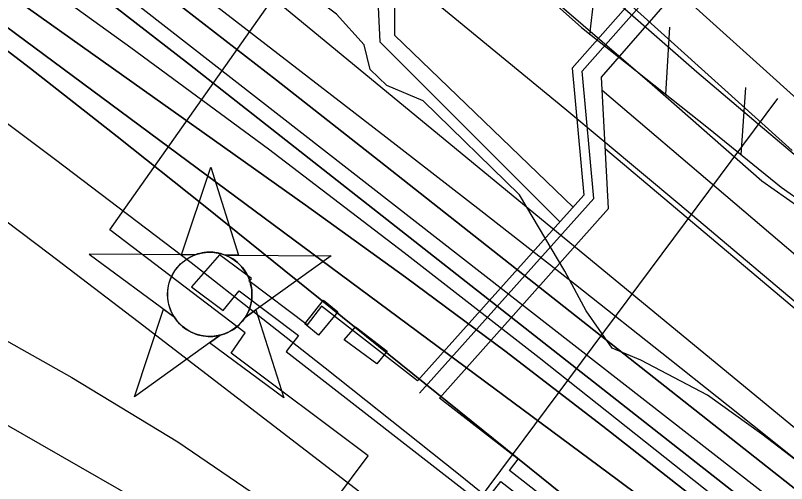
# Model space of a CAD drawing. Extents: x 3568792 to 3606828, y 529143 to 554785.
# Drawn here: x 3574473 to 3575032, y 543404 to 543744 of the extents above; entities that cross this region are included whole.
import ezdxf

# ---------------------------------------------------------------- set-up
doc = ezdxf.new("R2010")
doc.units = 0
for name, color, linetype in [('V-BLDG-OTLN', 7, 'Continuous'), ('V-CHAN-DOCK', 7, 'Continuous'), ('V-CHAN-NAID', 7, 'Continuous'), ('V-FLOD-BASE', 7, 'Continuous'), ('V-LEVE-TOET', 7, 'Continuous'), ('V-RIVR-EDGE', 7, 'Continuous'), ('V-RIVR-RANG', 7, 'Continuous'), ('V-RRAP-FSHR', 7, 'Continuous'), ('V-RRAP-RVMT', 7, 'Continuous'), ('V-SURV-LINE', 7, 'Continuous'), ('V-TOPO-DPTH', 7, 'Continuous'), ('V-TOPO-MAJR', 7, 'Continuous'), ('V-TOPO-MINR', 7, 'Continuous'), ('V-TOPO-WATR', 7, 'Continuous'), ('V-UTIL-LINE', 7, 'Continuous')]:
    doc.layers.add(name, color=color, linetype=linetype)

msp = doc.modelspace()

# ---------------------------------------------------------------- linework, layer by layer
at = {"layer": 'V-BLDG-OTLN'}
for points in [[(3574696.6, 543537.33), (3574706.94, 543528.8), (3574692.96, 543511.86), (3574682.93, 543520.13)], [(3574719.55, 543518.03), (3574742.48, 543500.38), (3574735.17, 543491.29), (3574711.42, 543508.52)]]:
    msp.add_lwpolyline(points, close=True, dxfattribs=at)
at = {"layer": 'V-CHAN-DOCK'}
for points in [[(3575002.32, 543847.71), (3574876.49, 543705.45), (3574885.12, 543613.34), (3574764.56, 543478.8), (3574695.02, 543532.85), (3574684.58, 543519.52)], [(3574684.58, 543519.52), (3574642.39, 543551.39), (3574644.24, 543553.01), (3574621.11, 543570.04), (3574600.79, 543546.88), (3574623.92, 543529.85), (3574635.41, 543544.14), (3574678.43, 543511.64), (3574669.39, 543500.09), (3574811.95, 543389.29), (3574825, 543406.08), (3574926.19, 543326.9), (3574911.84, 543310.62), (3574934.17, 543291.94), (3574955.32, 543316.17), (3574932.81, 543334.41), (3574831.14, 543413.98), (3574837.48, 543422.13), (3574780.44, 543466.45), (3574902.91, 543603.6), (3574897.91, 543698.87), (3575016.49, 543835.33)], [(3574764.56, 543478.8), (3574695.02, 543532.85), (3574684.58, 543519.52), (3574642.39, 543551.39), (3574644.24, 543553.01), (3574621.11, 543570.04), (3574600.79, 543546.88), (3574623.92, 543529.85), (3574635.41, 543544.14), (3574678.43, 543511.64), (3574669.39, 543500.09), (3574811.95, 543389.29), (3574825, 543406.08), (3574926.19, 543326.9), (3574911.84, 543310.62), (3574934.17, 543291.94), (3574955.32, 543316.17), (3574932.81, 543334.41), (3574831.14, 543413.98), (3574837.48, 543422.13), (3574780.44, 543466.45)]]:
    msp.add_lwpolyline(points, dxfattribs=at)
at = {"layer": 'V-CHAN-NAID'}
for points in [[(3574603.28, 543570.06), (3574593.69, 543570.13), (3574614.82, 543633.61), (3574635.04, 543569.83), (3574625.45, 543569.9), (3574623.88, 543570.48), (3574621.78, 543571.1), (3574619.74, 543571.55), (3574617.71, 543571.86), (3574616.54, 543571.97), (3574615, 543572.05), (3574613.28, 543572.05), (3574611.91, 543571.98), (3574610.01, 543571.78), (3574608.64, 543571.56), (3574606.86, 543571.18), (3574605.33, 543570.76), (3574604.29, 543570.43)], [(3574603.28, 543570.06), (3574526.79, 543570.6), (3574588.35, 543525.2), (3574587.24, 543527.11), (3574586.43, 543528.74), (3574585.6, 543530.71), (3574584.91, 543532.76), (3574584.54, 543534.08), (3574584.18, 543535.71), (3574583.94, 543537.16), (3574583.75, 543538.75), (3574583.64, 543540.49), (3574583.63, 543542.07), (3574583.73, 543544.14), (3574583.92, 543545.76), (3574584.31, 543547.97), (3574584.79, 543549.89), (3574585.39, 543551.78), (3574586.05, 543553.45), (3574586.78, 543555.04), (3574587.59, 543556.58), (3574588.65, 543558.31), (3574589.68, 543559.78), (3574590.68, 543561.05), (3574591.68, 543562.2), (3574592.99, 543563.54), (3574594.04, 543564.5), (3574595.76, 543565.9), (3574596.97, 543566.77), (3574598.66, 543567.84), (3574600.39, 543568.78), (3574601.84, 543569.47)], [(3574625.45, 543569.9), (3574701.95, 543569.36), (3574639.74, 543524.84), (3574640.65, 543526.33), (3574641.63, 543528.17), (3574642.35, 543529.76), (3574643.08, 543531.71), (3574643.63, 543533.5), (3574644.03, 543535.14), (3574644.39, 543537.15), (3574644.58, 543538.72), (3574644.7, 543540.93), (3574644.67, 543542.99), (3574644.48, 543545.21), (3574644.21, 543546.97), (3574643.72, 543549.2), (3574643.08, 543551.34), (3574642.33, 543553.32), (3574641.69, 543554.76), (3574640.68, 543556.68), (3574639.62, 543558.4), (3574638.4, 543560.1), (3574637.14, 543561.64), (3574635.87, 543563.01), (3574634.24, 543564.54), (3574632.5, 543565.95), (3574630.81, 543567.13), (3574628.93, 543568.26), (3574627.45, 543569.02)], [(3574621.71, 543511.93), (3574559.51, 543467.41), (3574580.63, 543530.89), (3574588.35, 543525.2), (3574588.99, 543524.24), (3574590.37, 543522.38), (3574591.58, 543520.96), (3574593.05, 543519.46), (3574594.44, 543518.21), (3574595.89, 543517.05), (3574597.29, 543516.07), (3574598.97, 543515.03), (3574600.69, 543514.12), (3574602.48, 543513.31), (3574603.92, 543512.75), (3574605.55, 543512.22), (3574607.78, 543511.66), (3574609.31, 543511.37), (3574611.33, 543511.12), (3574612.87, 543511.01), (3574614.73, 543510.99), (3574616.42, 543511.07), (3574618.13, 543511.24), (3574620.03, 543511.55)], [(3574639.74, 543524.84), (3574647.54, 543530.42), (3574667.76, 543466.64), (3574613.91, 543506.35), (3574621.71, 543511.93), (3574623.38, 543512.41), (3574624.99, 543512.97), (3574627.15, 543513.88), (3574628.88, 543514.77), (3574630.75, 543515.88), (3574632.49, 543517.09), (3574634.04, 543518.34), (3574635.33, 543519.5), (3574636.71, 543520.92), (3574637.91, 543522.33), (3574639.03, 543523.8)]]:
    msp.add_lwpolyline(points, close=True, dxfattribs=at)
msp.add_circle((3574614.16, 543541.53), 30.54, dxfattribs=at)
at = {"layer": 'V-FLOD-BASE'}
msp.add_lwpolyline([(3574838.77, 543815.27), (3574895.35, 543765.47), (3574966.85, 543702.77), (3575011.19, 543664.98), (3575051.45, 543631.2), (3575083.5, 543612.17), (3575091.33, 543608.16), (3575099.25, 543604.34), (3575107.27, 543600.72), (3575115.37, 543597.29), (3575123.55, 543594.07), (3575131.81, 543591.04), (3575140.14, 543588.22), (3575148.54, 543585.61), (3575157, 543583.2), (3575165.51, 543581), (3575215.95, 543565.72), (3575274.06, 543545.57), (3575289.36, 543541.21)], dxfattribs=at)
at = {"layer": 'V-LEVE-TOET'}
msp.add_lwpolyline([(3574436.5, 544120.27), (3574479.25, 544085.47), (3574531.21, 544038.02), (3574611.88, 543965.95), (3574685.2, 543902.92), (3574749.97, 543847.69), (3574848.3, 543767.9), (3574934.45, 543693.45), (3575013.89, 543623.8), (3575067.59, 543586.07), (3575091.34, 543574.75), (3575160.05, 543553.52), (3575248.83, 543525.79), (3575300.5, 543511.69), (3575316.32, 543505.16), (3575327.89, 543499.8), (3575343.09, 543494.47), (3575361.95, 543487.97), (3575408.79, 543471.4), (3575450.14, 543457.81), (3575507.99, 543430.42), (3575554.25, 543411.42)], dxfattribs=at)
at = {"layer": 'V-RIVR-EDGE'}
msp.add_lwpolyline([(3575220.46, 543238.82), (3575191.72, 543264.02), (3575172.78, 543285.51), (3575114.69, 543335.89), (3575082.93, 543375.19), (3575042.6, 543418.18), (3575013.85, 543440.31), (3574974.71, 543468.59), (3574926.36, 543493.83), (3574905.55, 543502.46), (3574886.62, 543529.47), (3574871.38, 543558.3), (3574838.43, 543613.53), (3574768.74, 543681.72), (3574742.43, 543692.81), (3574730.2, 543704.48), (3574725.95, 543722.26), (3574705.79, 543744.37), (3574636.68, 543796.62), (3574539.44, 543869.16), (3574524.8, 543896.16), (3574505.23, 543913.37), (3574474.04, 543937.34), (3574435.5, 543961.94)], dxfattribs=at)
at = {"layer": 'V-RIVR-RANG'}
msp.add_line((3575025.3, 543683.34), (3574487.41, 542961.75), dxfattribs=at)
at = {"layer": 'V-RRAP-FSHR'}
for p, q in [((3574889.28, 543729.45), (3574894.96, 543777.95)), ((3574944.43, 543686.31), (3574947.34, 543735.05)), ((3574999.09, 543642.59), (3575002.46, 543691.31))]:
    msp.add_line(p, q, dxfattribs=at)
msp.add_lwpolyline([(3574504.58, 544071.86), (3574883.23, 543734.84), (3574975.24, 543661.88), (3575027.98, 543619.25), (3575045.19, 543607.06), (3575076.58, 543590.57), (3575094.18, 543581.2), (3575115.47, 543574.28), (3575132.05, 543568.17), (3575169.38, 543556.22)], dxfattribs=at)
at = {"layer": 'V-RRAP-RVMT'}
for p, q in [((3574541.79, 543588.14), (3574685.9, 543792.52)), ((3574639.84, 543513.54), (3574541.79, 543588.14)), ((3574629.51, 543499.02), (3574639.84, 543513.54)), ((3574728.79, 543424.54), (3574629.51, 543499.02)), ((3574548.09, 543182.42), (3574728.79, 543424.54))]:
    msp.add_line(p, q, dxfattribs=at)
at = {"layer": 'V-SURV-LINE'}
for points in [[(3574496.11, 544172.58), (3575056.08, 543667.87)], [(3575035.98, 543645.6), (3574476.01, 544150.31)]]:
    msp.add_lwpolyline(points, dxfattribs=at)
at = {"layer": 'V-TOPO-DPTH'}
for points in [[(3575585.53, 542914.64), (3575478.26, 543004.3), (3575370.54, 543093.43), (3575150.41, 543274.17), (3575136.84, 543285.25), (3575123.22, 543296.26), (3575109.53, 543307.18), (3575095.79, 543318.05), (3574599.35, 543708.04), (3574544.81, 543750.22), (3574489.85, 543791.85), (3574434.27, 543832.64), (3574378.27, 543872.87), (3574325.99, 543909.84), (3574295.65, 543930.9), (3574265.07, 543951.61), (3574234.13, 543971.79), (3574202.97, 543991.62), (3574121.19, 544042.65), (3574048.63, 544087.16), (3573975.63, 544130.93), (3573901.97, 544173.59), (3573827.88, 544215.5), (3573167.14, 544582.65)], [(3573167.14, 544582.65), (3573827.88, 544215.5), (3573901.97, 544173.59), (3573975.63, 544130.93), (3574048.63, 544087.16), (3574121.19, 544042.65), (3574202.97, 543991.62), (3574234.13, 543971.79), (3574265.07, 543951.61), (3574295.65, 543930.9), (3574325.99, 543909.84), (3574378.27, 543872.87), (3574434.27, 543832.64), (3574489.85, 543791.85), (3574544.81, 543750.22), (3574599.35, 543708.04), (3575095.79, 543318.05), (3575109.53, 543307.18), (3575123.22, 543296.26), (3575136.84, 543285.25), (3575150.41, 543274.17), (3575370.54, 543093.43), (3575478.26, 543004.3), (3575585.53, 542914.64)], [(3573542.9, 544321.23), (3574219.33, 543916.4), (3574227.44, 543911.38), (3574235.45, 543906.21), (3574243.3, 543900.8), (3574251.05, 543895.23), (3574910.2, 543406.72), (3574941.62, 543383.19), (3574972.89, 543359.46), (3575003.92, 543335.42), (3575034.79, 543311.18), (3575062.59, 543289.14), (3575079.39, 543275.7), (3575096.11, 543262.16), (3575112.72, 543248.48), (3575129.26, 543234.71), (3575145.7, 543220.83), (3575162.08, 543206.88), (3575178.4, 543192.86), (3575194.67, 543178.77), (3575925.84, 542542.13)], [(3575925.84, 542542.13), (3575194.67, 543178.77), (3575178.4, 543192.86), (3575162.08, 543206.88), (3575145.7, 543220.83), (3575129.26, 543234.71), (3575112.72, 543248.48), (3575096.11, 543262.16), (3575079.39, 543275.7), (3575062.59, 543289.14), (3575034.79, 543311.18), (3575003.92, 543335.42), (3574972.89, 543359.46), (3574941.62, 543383.19), (3574910.2, 543406.72), (3574251.05, 543895.23), (3574243.3, 543900.8), (3574235.45, 543906.21), (3574227.44, 543911.38), (3574219.33, 543916.4), (3573542.9, 544321.23)], [(3573607.03, 544311.45), (3574215.16, 543935.91), (3574229.21, 543927.04), (3574243.15, 543918), (3574256.9, 543908.7), (3574270.54, 543899.21), (3574683.21, 543606.36), (3574755.83, 543553.88), (3574827.82, 543500.58), (3574898.88, 543446.04), (3574969.33, 543390.68), (3575099.57, 543286.49), (3575104.41, 543282.59), (3575109.23, 543278.66), (3575114.02, 543274.69), (3575118.79, 543270.7), (3575716.35, 542767.37)], [(3575716.35, 542767.37), (3575118.79, 543270.7), (3575114.02, 543274.69), (3575109.23, 543278.66), (3575104.41, 543282.59), (3575099.57, 543286.49), (3574969.33, 543390.68), (3574898.88, 543446.04), (3574827.82, 543500.58), (3574755.83, 543553.88), (3574683.21, 543606.36), (3574270.54, 543899.21), (3574256.9, 543908.7), (3574243.15, 543918), (3574229.21, 543927.04), (3574215.16, 543935.91), (3573607.03, 544311.45)], [(3576025.9, 542593.42), (3575500.51, 543026.99), (3575440.92, 543076), (3575381.22, 543124.88), (3575321.36, 543173.56), (3575261.39, 543222.11), (3575191.02, 543278.88), (3575166.13, 543298.9), (3575141.19, 543318.87), (3575116.19, 543338.76), (3575091.14, 543358.59), (3574736.89, 543638.26), (3574662.41, 543696.72), (3574587.72, 543754.9), (3574512.7, 543812.66), (3574437.46, 543870.15), (3574296.51, 543977.23), (3574291.53, 543980.88), (3574286.48, 543984.42), (3574281.31, 543987.78), (3574276.06, 543991.03), (3574027.1, 544139.56), (3573896.99, 544216.42), (3573766.46, 544292.55)], [(3573766.46, 544292.55), (3573896.99, 544216.42), (3574027.1, 544139.56), (3574276.06, 543991.03), (3574281.31, 543987.78), (3574286.48, 543984.42), (3574291.53, 543980.88), (3574296.51, 543977.23), (3574437.46, 543870.15), (3574512.7, 543812.66), (3574587.72, 543754.9), (3574662.41, 543696.72), (3574736.89, 543638.26), (3575091.14, 543358.59), (3575116.19, 543338.76), (3575141.19, 543318.87), (3575166.13, 543298.9), (3575191.02, 543278.88), (3575261.39, 543222.11), (3575321.36, 543173.56), (3575381.22, 543124.88), (3575440.92, 543076), (3575500.51, 543026.99), (3576025.9, 542593.42)], [(3573775.52, 544155.9), (3573852.41, 544114.96), (3573928.81, 544073.16), (3574004.48, 544030.05), (3574079.67, 543986.07), (3574222.97, 543900.59), (3574226.11, 543898.65), (3574229.21, 543896.64), (3574232.25, 543894.55), (3574235.25, 543892.39), (3574357.29, 543801.49), (3574420.99, 543753.48), (3574484.33, 543704.98), (3574547.11, 543655.77), (3574609.52, 543606.09), (3575030.88, 543266.67), (3575051.81, 543249.72), (3575072.68, 543232.69), (3575093.46, 543215.54), (3575114.18, 543198.32), (3575249.44, 543085.24), (3575337.32, 543010.93), (3575424.61, 542935.95)], [(3573775.52, 544155.9), (3573852.41, 544114.96), (3573928.81, 544073.16), (3574004.48, 544030.05), (3574079.67, 543986.07), (3574222.97, 543900.59), (3574226.11, 543898.65), (3574229.21, 543896.64), (3574232.25, 543894.55), (3574235.25, 543892.39), (3574357.29, 543801.49), (3574420.99, 543753.48), (3574484.33, 543704.98), (3574547.11, 543655.77), (3574609.52, 543606.09), (3575030.88, 543266.67), (3575051.81, 543249.72), (3575072.68, 543232.69), (3575093.46, 543215.54), (3575114.18, 543198.32), (3575249.44, 543085.24), (3575337.32, 543010.93), (3575424.61, 542935.95)], [(3575603.31, 543010.65), (3575504.85, 543084.97), (3575294.81, 543239.2), (3575277.06, 543252.39), (3575259.42, 543265.73), (3575241.94, 543279.27), (3575224.57, 543292.95), (3575204.53, 543308.93), (3575197.26, 543314.73), (3575190, 543320.54), (3575182.76, 543326.36), (3575175.51, 543332.18), (3575164.45, 543341.1), (3575161.04, 543343.84), (3575159.33, 543345.22), (3575157.63, 543346.59), (3575133.95, 543365.74), (3575120.42, 543376.71), (3575106.92, 543387.7), (3575093.44, 543398.73), (3575079.98, 543409.78), (3574376.61, 543989.15)]]:
    msp.add_lwpolyline(points, dxfattribs=at)
at = {"layer": 'V-TOPO-MAJR'}
msp.add_lwpolyline([(3575551.68, 542785.81), (3575063.53, 543193.18), (3575056.83, 543198.74), (3575050.11, 543204.29), (3575043.36, 543209.8), (3575036.6, 543215.29), (3574794.28, 543411.22), (3574697.79, 543488.17), (3574600.63, 543564.24), (3574502.46, 543639.01), (3574403.61, 543712.9), (3574255.37, 543822.17), (3574229.9, 543840.42), (3574204.12, 543858.21), (3574177.87, 543875.3), (3574151.3, 543891.92), (3573958.78, 544008.86), (3573835.19, 544082.67), (3573710.88, 544155.24)], dxfattribs=at)
at = {"layer": 'V-TOPO-MINR'}
for points in [[(3575568.29, 542949.44), (3575481.55, 543021.63), (3575394.4, 543093.33), (3575306.97, 543164.7), (3575169.36, 543276.39), (3575150.49, 543291.61), (3575131.56, 543306.75), (3575112.54, 543321.79), (3575093.46, 543336.75), (3574350.04, 543916.05), (3574338.05, 543925.26), (3574325.97, 543934.35), (3574313.77, 543943.28), (3574301.47, 543952.08), (3574289.05, 543960.7), (3574276.54, 543969.18), (3574263.88, 543977.45), (3574251.14, 543985.59), (3574245.7, 543989), (3574230.11, 543998.63), (3574214.42, 544008.11), (3574198.61, 544017.37), (3574182.71, 544026.49), (3573186.15, 544588.81)], [(3575585.53, 542914.64), (3575478.26, 543004.3), (3575370.54, 543093.43), (3575150.41, 543274.17), (3575136.84, 543285.25), (3575123.22, 543296.26), (3575109.53, 543307.18), (3575095.79, 543318.05), (3574599.35, 543708.04), (3574544.81, 543750.22), (3574489.85, 543791.85), (3574434.27, 543832.64), (3574378.27, 543872.87), (3574325.99, 543909.84), (3574295.65, 543930.9), (3574265.07, 543951.61), (3574234.13, 543971.79), (3574202.97, 543991.62), (3574121.19, 544042.65), (3574048.63, 544087.16), (3573975.63, 544130.93), (3573901.97, 544173.59), (3573827.88, 544215.5), (3573167.14, 544582.65)], [(3575556.87, 543003.8), (3575351.9, 543169.52), (3575318.47, 543196.54), (3575285.03, 543223.54), (3575251.57, 543250.52), (3575218.11, 543277.5), (3575213.28, 543281.39), (3575182.21, 543306.39), (3575151.13, 543331.38), (3575120.02, 543356.34), (3575088.91, 543381.28), (3575015.32, 543440.2), (3574947.26, 543494.4), (3574879, 543548.35), (3574810.45, 543601.94), (3574741.71, 543655.29), (3574319.54, 543981.07), (3574307.66, 543989.88), (3574295.59, 543998.39), (3574283.2, 544006.45), (3574270.61, 544014.21), (3573321.53, 544574.65)], [(3575561.04, 543107.36), (3575501.72, 543156), (3575442.25, 543204.47), (3575382.56, 543252.66), (3575322.73, 543300.67), (3575231.91, 543373.21), (3575217.42, 543384.88), (3575203.01, 543396.64), (3575188.7, 543408.52), (3575174.45, 543420.48), (3575037.43, 543536.58), (3574954.5, 543606.39), (3574871.28, 543675.83), (3574787.61, 543744.75), (3574703.64, 543813.3), (3574390.94, 544066.94), (3574374.16, 544080.02), (3574357.05, 544092.64), (3574339.45, 544104.58), (3574321.54, 544116.07), (3573646.27, 544530.47)], [(3575925.84, 542542.13), (3575194.67, 543178.77), (3575178.4, 543192.86), (3575162.08, 543206.88), (3575145.7, 543220.83), (3575129.26, 543234.71), (3575112.72, 543248.48), (3575096.11, 543262.16), (3575079.39, 543275.7), (3575062.59, 543289.14), (3575034.79, 543311.18), (3575003.92, 543335.42), (3574972.89, 543359.46), (3574941.62, 543383.19), (3574910.2, 543406.72), (3574251.05, 543895.23), (3574243.3, 543900.8), (3574235.45, 543906.21), (3574227.44, 543911.38), (3574219.33, 543916.4), (3573542.9, 544321.23)], [(3575716.35, 542767.37), (3575118.79, 543270.7), (3575114.02, 543274.69), (3575109.23, 543278.66), (3575104.41, 543282.59), (3575099.57, 543286.49), (3574969.33, 543390.68), (3574898.88, 543446.04), (3574827.82, 543500.58), (3574755.83, 543553.88), (3574683.21, 543606.36), (3574270.54, 543899.21), (3574256.9, 543908.7), (3574243.15, 543918), (3574229.21, 543927.04), (3574215.16, 543935.91), (3573607.03, 544311.45)], [(3575540.19, 542934.14), (3575133.45, 543272.27), (3575124.61, 543279.57), (3575115.73, 543286.83), (3575106.8, 543294.03), (3575097.83, 543301.18), (3574852.56, 543495.55), (3574754.96, 543571.63), (3574656.55, 543646.63), (3574556.95, 543720.04), (3574456.55, 543792.39), (3574298.26, 543904.51), (3574276.27, 543919.79), (3574254.1, 543934.8), (3574231.66, 543949.4), (3574209.04, 543963.73), (3573989.42, 544100.09), (3573856.26, 544181.4), (3573722.33, 544261.39)], [(3575424.61, 542935.95), (3575337.32, 543010.93), (3575249.44, 543085.24), (3575114.18, 543198.32), (3575093.46, 543215.54), (3575072.68, 543232.69), (3575051.81, 543249.72), (3575030.88, 543266.67), (3574609.52, 543606.09), (3574547.11, 543655.77), (3574484.33, 543704.98), (3574420.99, 543753.48), (3574357.29, 543801.49), (3574235.25, 543892.39), (3574232.25, 543894.55), (3574229.21, 543896.64), (3574226.11, 543898.65), (3574222.97, 543900.59), (3574079.67, 543986.07), (3574004.48, 544030.05), (3573928.81, 544073.16), (3573852.41, 544114.96), (3573775.52, 544155.9)], [(3575297.07, 542944.57), (3575251.49, 542982.28), (3575205.79, 543019.85), (3575159.92, 543057.21), (3575113.94, 543094.44), (3575077.79, 543123.58), (3575049.73, 543146.04), (3575021.56, 543168.37), (3574993.23, 543190.49), (3574964.8, 543212.48), (3574562.28, 543521.56), (3574498.01, 543570.52), (3574433.5, 543619.17), (3574368.63, 543667.33), (3574303.51, 543715.17), (3574176.3, 543807.9), (3574174.59, 543809.11), (3574171.12, 543811.43), (3574169.34, 543812.55), (3574028.23, 543898.57), (3573955.67, 543942.29), (3573882.81, 543985.5), (3573809.5, 544027.95), (3573735.89, 544069.89)], [(3575603.31, 543010.65), (3575504.85, 543084.97), (3575294.81, 543239.2), (3575277.06, 543252.39), (3575259.42, 543265.73), (3575241.94, 543279.27), (3575224.57, 543292.95), (3575204.53, 543308.93), (3575197.26, 543314.73), (3575190, 543320.54), (3575182.76, 543326.36), (3575175.51, 543332.18), (3575164.45, 543341.1), (3575161.04, 543343.84), (3575159.33, 543345.22), (3575157.63, 543346.59), (3575133.95, 543365.74), (3575120.42, 543376.71), (3575106.92, 543387.7), (3575093.44, 543398.73), (3575079.98, 543409.78), (3574376.61, 543989.15)], [(3574435.53, 543525.5), (3574514.11, 543481.4), (3574591.01, 543434.7), (3574665.4, 543384.08), (3574738.11, 543330.86), (3574972.56, 543149.72), (3574983.06, 543141.43), (3574993.42, 543132.99), (3575003.6, 543124.32), (3575013.65, 543115.49), (3575818.76, 542392.92)], [(3575173.8, 542945.94), (3575110.52, 543004.24), (3574989.99, 543113.47), (3574986.45, 543116.61), (3574982.86, 543119.69), (3574979.2, 543122.68), (3574975.49, 543125.62), (3574912.13, 543174.6), (3574876.23, 543201.3), (3574839.72, 543227.08), (3574802.27, 543251.5), (3574764.21, 543275), (3574753.24, 543281.49), (3574709.16, 543307.45), (3574665.01, 543333.27), (3574620.73, 543358.88), (3574576.37, 543384.35), (3574520.71, 543416.15), (3574448.52, 543457.51)]]:
    msp.add_lwpolyline(points, dxfattribs=at)
at = {"layer": 'V-TOPO-WATR'}
msp.add_lwpolyline([(3576025.9, 542593.42), (3575500.51, 543026.99), (3575440.92, 543076), (3575381.22, 543124.88), (3575321.36, 543173.56), (3575261.39, 543222.11), (3575191.02, 543278.88), (3575166.13, 543298.9), (3575141.19, 543318.87), (3575116.19, 543338.76), (3575091.14, 543358.59), (3574736.89, 543638.26), (3574662.41, 543696.72), (3574587.72, 543754.9), (3574512.7, 543812.66), (3574437.46, 543870.15), (3574296.51, 543977.23), (3574291.53, 543980.88), (3574286.48, 543984.42), (3574281.31, 543987.78), (3574276.06, 543991.03), (3574027.1, 544139.56), (3573896.99, 544216.42), (3573766.46, 544292.55)], dxfattribs=at)
at = {"layer": 'V-UTIL-LINE'}
for points in [[(3574877.31, 543604.64), (3574748.04, 543728.89), (3574748.12, 543785.69), (3574526.23, 543984.35), (3574126.11, 544165.64), (3574074.88, 544265.5)], [(3574059.1, 544261.85), (3574115.64, 544158.13), (3574522.62, 543973.39), (3574734.71, 543779.71), (3574737.34, 543724.31), (3574867.74, 543593.95)], [(3574766.03, 543470.06), (3574892.37, 543610.94), (3574883.74, 543703.08), (3575007.56, 543843.07)], [(3575443.62, 543236.93), (3575077.53, 543536.6), (3574898.42, 543689.14)], [(3574900.64, 543646.83), (3575208.13, 543387.78), (3575410.73, 543222.4), (3575424.47, 543214.39)]]:
    msp.add_lwpolyline(points, dxfattribs=at)

doc.saveas('drawing.dxf')
